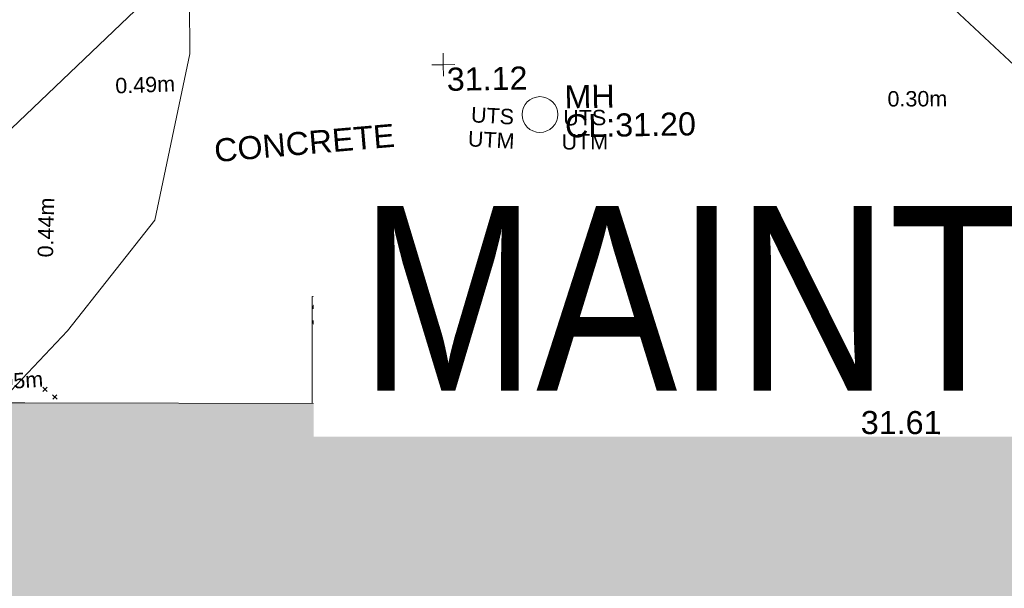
# Model space of a CAD drawing. Header units: millimetres. Extents: x -287732 to 520720, y -103372 to 287754.
# Tile 308 of 380: x 136870 to 152859, y 238619 to 247856. Entities that reach past the tile are written whole.
import ezdxf

# ---------------------------------------------------------------- set-up
doc = ezdxf.new("R2010")
doc.units = ezdxf.units.MM
doc.linetypes.add('IMPORT-UG_ELEC_LV_QLB2 _2_', pattern=[2700, 1500, -300.0000000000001, 0, -250, 150, -300.0000000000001, 0, -200])
doc.linetypes.add('IMPORT-UG_ELEC_STREET LIGHTING_QLB2 _2_', pattern=[2700, 1500, -300.0000000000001, 0, -250, 150, -300.0000000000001, 0, -200])
for name, color, linetype, lineweight, true_color in [('00_TOPO_SERV_MH', 7, 'Continuous', 9, 0x666666), ('00_UAV_BUILDING_OUTLINE', 5, 'Continuous', 9, 0x0000ff), ('00_UAV_CONCRETE', 9, 'Continuous', 9, 0x808080), ('00_UAV_LEVEL_SPOT', 7, 'Continuous', 9, 0x666666), ('01_DTM_CONTOUR_MNR', 7, 'Continuous', 9, 0xa5a552), ('12333-PUM-2D-U-0001-C01 - Rev2_REVIT IMPORT_dwg', 7, 'Continuous', 9, 0x767676), ('A_RHA_Line', 7, 'Continuous', 9, 0x00a600), ('PUM-ELECTRIC-LV-QLB2', 1, 'IMPORT-UG_ELEC_LV_QLB2 _2_', 9, 0xff0000), ('PUM-ELECTRIC-MH', 1, 'Continuous', 9, 0xff0000)]:
    doc.layers.add(name, color=color, linetype=linetype, lineweight=lineweight, true_color=true_color)
for name, color, linetype, lineweight in [('00_UAV_SURVEY_TEXT', 7, 'Continuous', 9), ('A_RHA_Detail', 7, 'Continuous', 9), ('A_RHA_Text', 7, 'Continuous', 9), ('GEN-TEXT', 7, 'Continuous', 9)]:
    doc.layers.add(name, color=color, linetype=linetype, lineweight=lineweight)
doc.styles.add('Arial Narrow', font='ARIALN.TTF', dxfattribs={"height": 3000})
doc.styles.add('Arial_1', font='arial.ttf', dxfattribs={"height": 250})
doc.styles.add('Swis721 Lt BT_2', font='swissl.ttf', dxfattribs={"height": 375})

# ---------------------------------------------------------------- blocks, each defined once
blk = doc.blocks.new('12333-PUM-2D-U-0001-C01 - Rev2_REVIT IMPORT_dwg_UAV-2077255-Site Location Plan Proposed')
at = {"layer": '00_UAV_LEVEL_SPOT', "color": 254, "true_color": 0xcccccc, "flags": 128}
for points in [[(500.0000000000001, 0), (0, 0), (0, 500.0000000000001)], [(0, -500.0000000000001), (0, 0), (-500.0000000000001, 0)]]:
    blk.add_lwpolyline(points, dxfattribs=at)
blk = doc.blocks.new('12333-PUM-2D-U-0001-C01 - Rev2_REVIT IMPORT_dwg_MGS62954_T2_Galway_ITM_3d_Rev1-2077680-Site Location Plan Proposed')
at = {"layer": '00_UAV_CONCRETE', "color": 254, "true_color": 0xcccccc, "flags": 128}
for points in [[(534049674.3940189, 725807722.4558176), (534052412.5120001, 725807699.0159999), (534054358.5120001, 725807434.0159999), (534054355.4624403, 725807137.1571412), (534054329.512, 725804611.0159999), (534056105.9282833, 725802891.8794712), (534056717.512, 725802300.016), (534059196.512, 725799905.016), (534059697.8079944, 725799416.8932668), (534060604.512, 725798534.0159999), (534064334.6803404, 725798468.0387499), (534067445.512, 725798413.0160002), (534067562.2153967, 725800293.2096472), (534067618.7259771, 725801203.6444535)], [(534032294.4580168, 725799035.6183711), (534036059.5120001, 725798996.016), (534037293.8931367, 725798967.9121127), (534039441.512, 725798919.016), (534041168.5120001, 725799106.016), (534042099.512, 725799306.016), (534042137.7626033, 725799148.185841), (534042202.512, 725798881.0160002), (534042722.512, 725798864.016), (534045376.512, 725801310.0160002), (534045821.4053404, 725801703.0127381), (534049268.512, 725804748.016), (534049267.1745948, 725805146.2952645), (534049263.9968542, 725806092.6264325)], [(534067481.5402824, 725794161.7808993), (534067487.5120001, 725795379.016), (534064698.5120001, 725795468.016), (534064694.5120001, 725796002.0160003), (534064248.8888281, 725796012.4602933), (534059251.8118507, 725796129.5792848), (534059190.5120002, 725796131.0160003), (534056068.512, 725796220.0160002), (534054255.1806973, 725796255.034153), (534051304.5120001, 725796312.016), (534049258.4724205, 725796288.0549539), (534047803.5120002, 725796271.016), (534047776.6422582, 725794537.5899695)]]:
    blk.add_lwpolyline(points, dxfattribs=at)
at = {"layer": '01_DTM_CONTOUR_MNR', "color": 254, "true_color": 0xcccccc, "flags": 128}
for points in [[(534042694.6344109, 725794634.5133152), (534043819.7551172, 725795785.0268111), (534045273.3483781, 725797558.1944296), (534045888.9206645, 725800250.0991126), (534045896.3652062, 725801091.5896521), (534045870.0000001, 725801740.0000001), (534045238.5536042, 725801773.0508332), (534043445.5081338, 725802037.8935498), (534042412.5395459, 725802255.4484469)], [(534055093.9589713, 725794398.0351245), (534057022.0427784, 725795025.1543657), (534058458.1335705, 725795330.7838991), (534061556.7881728, 725795846.5008725)]]:
    blk.add_lwpolyline(points, dxfattribs=at)
at = {"xscale": 0.375, "yscale": 0.375, "zscale": 0.375}
blk.add_blockref('12333-PUM-2D-U-0001-C01 - Rev2_REVIT IMPORT_dwg_UAV-2077255-Site Location Plan Proposed', (534050000.0000001, 725800000.0000001), dxfattribs=at)
at = {"layer": '00_TOPO_SERV_MH', "char_height": 375, "attachment_point": 1, "line_spacing_factor": 1.005061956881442, "style": 'Swis721 Lt BT_2'}
for s, insert, width in [('MH', (534051958.3451861, 725799631.3228229), 949.779278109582), ('CL:31.20', (534051958.3451861, 725799158.2296078), 2440.932744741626)]:
    blk.add_mtext(s, dxfattribs=dict(at, insert=insert, width=width))
at = {"layer": '00_UAV_BUILDING_OUTLINE', "color": 251, "true_color": 0x666666, "char_height": 375, "width": 1495.902363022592, "attachment_point": 1, "line_spacing_factor": 1.005061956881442, "style": 'Swis721 Lt BT_2'}
for s, insert, rotation in [('31.21', (534048647.8887686, 725795143.6669154), 358.90739533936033), ('31.41', (534053475.9399995, 725795035.0496109), 358.9073953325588), ('31.61', (534056680.7051261, 725794258.3492341), 358.90739533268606)]:
    blk.add_mtext(s, dxfattribs=dict(at, insert=insert, rotation=rotation))
at = {"layer": '00_UAV_CONCRETE', "color": 251, "true_color": 0x666666, "char_height": 375, "width": 1495.902363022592, "attachment_point": 1, "line_spacing_factor": 1.005061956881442, "style": 'Swis721 Lt BT_2'}
for s, insert, rotation in [('31.12', (534047765.4508709, 725796161.6681731), 0.6709567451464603), ('31.29', (534052758.1939582, 725796175.0282845), 358.89366990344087), ('31.42', (534057754.9371476, 725796062.8478109), 358.3848949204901)]:
    blk.add_mtext(s, dxfattribs=dict(at, insert=insert, rotation=rotation))
at = {"layer": '00_UAV_LEVEL_SPOT', "insert": (534050051.8765643, 725799949.1441548), "char_height": 375, "width": 1495.902363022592, "attachment_point": 1, "line_spacing_factor": 1.005061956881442, "style": 'Swis721 Lt BT_2'}
blk.add_mtext('31.12', dxfattribs=at)
at = {"layer": '00_UAV_SURVEY_TEXT', "color": 251, "true_color": 0x666666, "insert": (534046243.4960703, 725798855.8656598), "char_height": 375, "width": 3286.236302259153, "attachment_point": 1, "rotation": 3.9115522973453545, "line_spacing_factor": 1.005061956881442, "style": 'Swis721 Lt BT_2'}
blk.add_mtext('CONCRETE', dxfattribs=at)
blk = doc.blocks.new('12333-PUM-2D-U-0001-C01 - Rev2_REVIT IMPORT_dwg-1620468-Site Location Plan Proposed')
at = {"layer": 'GEN-TEXT', "color": 253, "true_color": 0xaaaaaa}
for p, q in [((402326.9948138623, 178952.2884822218), (402397.7054919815, 179022.999160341)), ((402397.7054919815, 178952.2884822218), (402326.9948138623, 179022.999160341)), ((402482.9948138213, 178823.2884822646), (402553.7054919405, 178893.9991603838)), ((402553.7054919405, 178823.2884822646), (402482.9948138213, 178893.9991603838))]:
    blk.add_line(p, q, dxfattribs=at)
at = {"layer": 'PUM-ELECTRIC-MH', "color": 21, "true_color": 0xffaaaa}
blk.add_circle((410475.0100293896, 183309.6483630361), 290.3927772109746, dxfattribs=at)
blk.add_blockref('12333-PUM-2D-U-0001-C01 - Rev2_REVIT IMPORT_dwg_MGS62954_T2_Galway_ITM_3d_Rev1-2077680-Site Location Plan Proposed', (-533641079.6498471, -725615854.3561786))
at = {"layer": 'PUM-ELECTRIC-LV-QLB2', "char_height": 250, "attachment_point": 2, "line_spacing_factor": 0.9417779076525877, "style": 'Arial_1'}
for s, insert, width, rotation in [('0.49m', (404070.9543944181, 184030.523940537), 1160.025439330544, 1.0633535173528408), ('0.30m', (416609.2797492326, 183584.0680653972), 1160.025439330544, 359.2357502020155), ('UTS\\PUTM', (409714.5916069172, 183427.9983247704), 899.8614225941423, 355.8081264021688), ('UTS\\PUTM', (411203.118167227, 183371.5295021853), 899.8614225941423, 359.2357502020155), ('0.44m', (402296.7444911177, 181619.4155965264), 1160.025439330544, 87.70732358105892), ('0.05m', (401841.4899138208, 179256.5781718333), 1160.025439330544, 2.848126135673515)]:
    blk.add_mtext(s, dxfattribs=dict(at, insert=insert, width=width, rotation=rotation))

msp = doc.modelspace()

# ---------------------------------------------------------------- hatches: boundary and pattern name
at = {"layer": 'A_RHA_Detail', "true_color": 0xc0c0c0}
h = msp.add_hatch(color=9, dxfattribs=at)
h.paths.add_polyline_path([(-80880.60083809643, -68502.79057078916), (-80400.865924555, -68483.41509113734), (-80400.865924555, -62984.64684185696), (-24474.85765177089, -63009.32043784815), (-24456.14471271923, -50840.30023858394), (-36622.55041039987, -50831.65104353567), (-36622.55041039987, -44228.57792613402), (-50959.0526582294, -44218.38599194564), (-50959.0526582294, -42573.78171514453), (-54563.9325804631, -42571.21897729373), (-54565.69773352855, -45054.17447474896), (-92408.82109321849, -45027.27149621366), (-92411.78875845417, -49201.74309222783), (-100061.9988811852, -49201.74309222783), (-100052.2214449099, -64852.82557838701), (-86120.90825229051, -64852.82557838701), (-86092.1662649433, -62957.90041523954), (-84861.10047608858, -62957.90041523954), (-84854.79052929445, -68240.109737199), (-80870.60226892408, -68240.10973722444)])
h.paths.add_polyline_path([(-137238.9269902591, -68461.9384092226), (-132719.7426408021, -68433.0633692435), (-132847.0731201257, -62850.04282283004), (-130454.6837966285, -62916.63108078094), (-130498.2830220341, -61355.85393642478), (-117581.136331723, -61423.42893438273), (-117492.3908565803, -49183.91309190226), (-125136.5200282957, -49178.47881952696), (-125133.572703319, -45032.61887136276), (-163007.1824077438, -45005.6942194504), (-163007.1824076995, -44090.2963411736), (-163123.8521269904, -44090.21339942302), (-163122.6389897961, -42383.75184302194), (-166563.8543419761, -42383.75184298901), (-166565.034908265, -44044.39824208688), (-193158.4656786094, -44025.49275805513), (-193195.152889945, -62863.65652504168), (-137269.7106414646, -62916.63108078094), (-137254.3708868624, -65679.90523788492)])
h.paths.add_polyline_path([(120310.9497607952, -32334.28230164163), (120312.4652266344, -31610.73011961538), (133451.2244789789, -31638.24899384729), (133469.2230092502, -19717.98315780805), (121295.7536929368, -19692.48606430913), (121319.8434528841, -8190.941560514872), (112277.0825930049, -8172.001674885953), (112263.1770823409, -14811.1234547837), (78285.85310969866, -14739.95861438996), (78292.82277619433, -8167.077575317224), (75241.99098605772, -8160.673431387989), (69355.76844233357, -8152.931592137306), (69353.6659720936, -9156.74635762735), (68372.60878945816, -9154.691552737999), (68372.60878945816, -13705.52853215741), (69333.7233474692, -13707.54156770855), (69325.07112547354, -16249.53369228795), (66623.4489111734, -16249.53369228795), (66619.79243935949, -17995.29925530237), (65989.07757494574, -17995.2992552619), (65985.44262772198, -19730.78799483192), (57152.23993377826, -19712.28702421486), (57127.42535098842, -31559.89463417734), (70277.87165424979, -31587.43801817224), (70277.87165431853, -32271.7414715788), (78263.96947909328, -32285.12944888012), (78266.62661740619, -31019.79372153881), (112335.8856506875, -31091.15111860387), (112335.8856506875, -32317.57330553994), (119781.4233959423, -32333.17321913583)])
h.paths.add_polyline_path([(7503.717409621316, -1791.439263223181), (15482.43097392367, -674.0213231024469), (15484.0826588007, 148.1327206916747), (56188.28042539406, 205.5276654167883), (56155.84326007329, 14338.3166313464), (18016.62665935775, 14236.48149539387), (17967.9025208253, 34313.18372071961), (21727.10644863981, 34324.0692624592), (21708.90974962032, 40608.10218321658), (18009.66447159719, 40608.10218321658), (17995.54603706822, 45483.75063442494), (9770.084204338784, 45420.6329473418), (3966.213879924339, 45446.76585222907), (3984.771235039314, 14176.56786832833), (1023.062455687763, 14176.56786837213), (-276.5134647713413, 14190.52623461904), (-231.6790044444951, 5968.135265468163), (-226.4491536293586, 193.7444677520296), (553.0869992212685, 183.4716499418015), (7477.609307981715, 143.2867586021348), (7488.638446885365, -674.0213231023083)])
h.paths.add_polyline_path([(77755.59663317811, 53.47451145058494), (77729.51881611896, 1699.844979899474), (94464.47132486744, 1659.976083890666), (94606.37913471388, 17991.390236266), (88810.4190114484, 18015.03260816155), (88799.89418497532, 14436.74271609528), (69413.88950349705, 14457.8773889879), (69377.35724448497, 99.62816357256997), (75241.99098605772, 67.32134432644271)])
h.paths.add_polyline_path([(61252.12079701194, 46453.95617366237), (105774.7348988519, 46472.68783506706), (105768.2642198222, 61852.61234306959), (92285.13876309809, 61852.61234306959), (92308.59670399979, 65784.30757140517), (96107.4668000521, 65767.60445243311), (96059.68081117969, 75209.20847378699), (101084.8427276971, 75071.88872764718), (104988.0046543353, 74765.36560406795), (108403.6894220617, 74363.8408943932), (112009.2703903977, 73787.25420861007), (115645.3524815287, 73049.69667206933), (116890.8108051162, 72761.69136252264), (120208.9929833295, 71893.18353872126), (120865.241739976, 71703.68484519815), (124135.6329506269, 70669.67317906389), (127435.6253142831, 69480.50055823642), (127820.4368670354, 69394.93141813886), (128274.3081769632, 69331.69585753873), (128731.8791144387, 69306.66104516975), (129189.9401488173, 69320.00258290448), (129645.2782985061, 69371.62688826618), (130094.6997111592, 69461.17185603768), (130535.0520071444, 69588.00939074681), (130963.246434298, 69751.24981927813), (131376.2795165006, 69949.74812590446), (131771.2541232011, 70182.11198903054), (132162.5575600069, 70460.5404660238), (132496.0921583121, 70741.69081113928), (132820.871367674, 71064.98072578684), (133117.4593294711, 71414.31364272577), (133383.77568926, 71787.23923950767), (133616.5473239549, 72178.5372844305), (133817.1647262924, 72590.54524898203), (133982.6025969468, 73017.89547513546), (134111.7005086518, 73457.59040801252), (134203.5529320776, 73906.54590458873), (134257.5155883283, 74361.61286216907), (134272.5462649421, 74819.5993153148), (134250.5259875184, 75277.29281745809), (134189.6227572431, 75731.48297747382), (134090.9274700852, 76178.98397757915), (133955.1324028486, 76616.65691993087), (133783.1900598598, 77041.43184345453), (133576.3064937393, 77450.32925647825), (133335.932843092, 77840.48103920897), (133063.7551572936, 78209.15055532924), (132761.6825665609, 78553.75185442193), (132431.8338935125, 78871.8678050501), (132076.5227905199, 79161.26705197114), (131698.2415080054, 79419.91966861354), (131299.6434187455, 79646.01139197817), (131093.5942456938, 79746.34209763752), (132146.0467355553, 83110.22226145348), (122787.7632953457, 86282.54285518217), (121604.3555412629, 82800.3591886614), (117095.9864227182, 83870.84033785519), (116841.9598400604, 83526.35449572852), (116120.5435466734, 91221.93611972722), (110237.7341284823, 91274.27491021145), (110194.3680786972, 90435.39030214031), (104988.0046543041, 90486.49901390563), (104973.2761846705, 94309.82427956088), (103746.1314668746, 94309.8242795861), (103839.9937121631, 122852.1474271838), (96365.09202306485, 122931.9599470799), (96350.3400238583, 123952.4168585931), (104555.5505249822, 123902.1925226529), (104607.3234458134, 120248.5396156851), (125502.5015002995, 120134.1933400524), (125662.0200253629, 137657.3796882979), (114479.5865733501, 137699.2256881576), (114382.306264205, 129149.9458158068), (104644.159003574, 129187.9975073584), (104577.9931702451, 126217.3903144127), (101184.4926406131, 126159.1566967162), (101264.6166812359, 135959.2655565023), (89967.23178808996, 135988.8856164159), (89927.63362986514, 125823.6463181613), (93630.53562302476, 125840.7948842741), (93580.65688892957, 122931.9599470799), (88697.38835376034, 122904.7310126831), (88679.3898954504, 95739.09143775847), (86378.25848996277, 95739.09143775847), (86378.18187189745, 96178.1008337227), (83279.50743284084, 96200.92083327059), (83273.62493422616, 95735.74732133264), (70169.67509619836, 95733.22421950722), (70166.26842742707, 96272.07409347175), (66674.99731294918, 96257.14073655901), (66654.74538556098, 95755.71092136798), (65784.77231079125, 95755.71092136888), (65887.65094984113, 117470.630565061), (53473.3427162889, 117487.9046429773), (53434.44066309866, 98570.46349063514), (40649.41626916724, 98570.46349063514), (40610.16711559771, 94406.01479078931), (38853.82372868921, 94410.36303440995), (38848.65589191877, 89463.65332729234), (40612.46601912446, 89518.45976927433), (40665.38257362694, 86257.73741128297), (38372.19584460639, 86305.72309285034), (38369.79374539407, 76901.0507917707), (50937.9512507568, 76944.40198294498), (50922.88567286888, 74598.78180889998), (56484.9061132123, 74588.85093771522), (56484.9061132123, 75194.85181995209), (92465.4037153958, 75233.0258166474), (92645.92783662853, 71766.64845094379), (89810.55521366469, 69362.83965827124), (85313.16173974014, 69360.94750420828), (85313.16173974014, 66907.4050808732), (75210.14498263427, 66903.15451589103), (75210.14498263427, 63815.70944550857), (70819.40014309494, 63815.70999200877), (70819.21601505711, 64253.35708059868), (69456.83415683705, 64253.35708059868), (69455.7195737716, 66901.99623166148), (61303.32856759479, 66898.5668068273), (61304.56054988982, 63970.32021231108), (70500.41048208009, 63970.32021219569), (70500.4088543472, 61852.59006207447), (61245.6438848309, 61848.69637488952), (61252.03558504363, 46656.49344428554)])
h.paths.add_polyline_path([(-17153.16561239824, 48569.32684293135), (-17153.16561224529, 60770.38083685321), (-29362.88357759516, 60774.70428694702), (-29362.88357759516, 67399.20394580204), (-43507.24466814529, 67405.01911303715), (-43488.5313307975, 69093.07334175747), (-45766.41866231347, 69109.32868388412), (-45794.3462003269, 67405.01911303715), (-47272.11273194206, 67404.2124544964), (-47272.44887633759, 66454.91798908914), (-86004.56386332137, 66468.63299519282), (-86006.66970787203, 60521.58362721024), (-92662.87722510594, 60521.58362721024), (-92665.2138765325, 50184.35611932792), (-79752.0168396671, 50179.78309939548), (-79752.016597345, 48591.4932381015), (-17157.7163123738, 48569.32845417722)])
h.paths.add_polyline_path([(-201056.4185878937, 48628.75479108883), (-138377.9751621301, 48634.64535779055), (-138377.9751621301, 50133.28201003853), (-125467.710581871, 50134.49626164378), (-125468.6909603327, 60566.1903686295), (-132186.8595614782, 60565.86652591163), (-132187.4203588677, 66533.0197876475), (-170643.3098734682, 66805.61809689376), (-170643.3098732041, 67738.78475848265), (-200340.0100486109, 67488.93693764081), (-200348.7171487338, 60827.78025104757), (-201057.5650552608, 60827.71357558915), (-201056.6510294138, 51102.04313372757)])
h.paths.add_polyline_path([(-240051.5126725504, 54769.19491160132), (-239444.490259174, 54811.10754483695), (-239186.5396223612, 54841.92927608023), (-238764.8191577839, 54940.98166103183), (-238382.4735933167, 55122.46891388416), (-237990.3402229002, 55354.87497234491), (-237269.2031023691, 55936.21515020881), (-237032.4836384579, 56225.56611516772), (-236793.0039602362, 56569.31473944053), (-236554.5880578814, 57004.26389721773), (-236432.7219585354, 57267.46508908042), (-236300.081527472, 57753.26238983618), (-236250.7285154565, 58017.17885684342), (-236235.6490609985, 58516.21786804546), (-236233.2538429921, 58987.85640053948), (-236213.7029795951, 59823.48083769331), (-236363.8287855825, 59820.86038205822), (-236634.0279869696, 60698.06075827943), (-236391.9547756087, 61432.19726339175), (-236225.4740089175, 61435.10319600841), (-236201.6036569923, 62637.68779596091), (-232563.5271750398, 62639.28734435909), (-232563.5271750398, 63049.03842404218), (-232732.1945866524, 63049.15302218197), (-232860.1521277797, 63457.95890274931), (-232731.606808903, 63914.24862697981), (-232560.8209656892, 63914.24862697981), (-232515.1276847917, 70598.00033009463), (-240628.6947849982, 70598.85496273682), (-240629.7923196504, 72350.98321577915), (-246412.6011212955, 72347.36085933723), (-246412.6011212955, 70616.45923936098), (-254449.5805725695, 70618.60952619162), (-254454.637144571, 70754.06491720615), (-254469.7140363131, 73191.66276250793), (-263883.2532625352, 73267.83063688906), (-263902.4181505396, 68260.74348553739), (-263714.8217520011, 68259.82096572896), (-263552.9672900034, 67819.65434396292), (-263719.0883117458, 67392.2068408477), (-263913.6298699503, 67392.20684284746), (-263956.7001913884, 58633.76423459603), (-260181.1963171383, 58611.22607638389), (-260192.3146983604, 56354.25111579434), (-257184.684388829, 56339.46086021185), (-257213.4419957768, 57092.93866021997), (-257338.5163846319, 57093.27331223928), (-257471.0109294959, 57531.74572308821), (-257338.5163845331, 58062.22513696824), (-257203.4956297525, 58064.06881289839), (-257173.5751889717, 58598.54056692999), (-256478.2273617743, 58575.27357994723), (-256478.2273617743, 58788.51859473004), (-256013.0091299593, 58911.92701534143), (-255397.0786664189, 58780.99767617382), (-255397.0786664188, 58595.982422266), (-243809.885361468, 58585.92793201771), (-243805.3570672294, 58352.04527760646), (-243740.939469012, 57884.52572680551), (-243619.0830608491, 57421.84877545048), (-243424.3877545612, 56943.65915412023), (-243247.1437899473, 56608.24157713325), (-243003.0710579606, 56249.99021479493), (-242732.2093200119, 55932.75703082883), (-242371.7230178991, 55603.12658811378), (-242141.255125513, 55424.88676767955), (-241804.9643037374, 55216.88439822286), (-241529.4640827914, 55077.02869055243), (-241100.6275144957, 54917.18295003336), (-240836.2134980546, 54840.82833176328), (-240453.4486195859, 54788.60784130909), (-240218.9578693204, 54777.28227442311)])
h.paths.add_polyline_path([(40276.69022552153, 59895.36417752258), (40328.62676029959, 69196.9439153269), (36588.99968785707, 69217.8245910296), (36619.46637569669, 74674.25962428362), (32264.36460078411, 74687.02318924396), (32233.48293867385, 69156.26826306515), (11916.69390495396, 69269.70959686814), (11966.66200111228, 78218.75165974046), (29087.509017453, 78123.15526808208), (29143.44567205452, 88141.1370047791), (15719.348796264, 88216.09212953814), (15732.60379610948, 90589.9978889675), (4594.294101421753, 90652.19003489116), (4525.129359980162, 78265.12250449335), (10096.76365553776, 78234.01258731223), (10077.43887221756, 74773.03821910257), (4547.641142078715, 74803.91453678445), (4465.579974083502, 60107.1600234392), (19125.89094760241, 60025.30234268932), (19139.86249374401, 62527.53804644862), (31738.59196305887, 62457.19146404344), (31724.55430858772, 59943.11609815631), (38369.79364225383, 59906.01157293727)])
h.paths.add_polyline_path([(-246083.0241259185, 72334.29150213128), (-246083.0594797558, 72334.30275087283), (-246208.2905500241, 72334.29150213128)])
h.paths.add_polyline_path([(-114575.3004830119, 112178.0758695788), (-114575.3246435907, 112178.0758695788), (-114707.2752166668, 115801.5811617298)])
h.paths.add_polyline_path([(-154699.9178765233, 101760.4080976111), (-114382.050333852, 101776.0542914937), (-114382.050333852, 106926.9360164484), (-113755.641395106, 106927.1792101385), (-113757.5507412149, 111847.2721531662), (-114431.6837526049, 111847.2721531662), (-114431.8097758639, 112178.0758695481), (-114575.3004830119, 112178.0758695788), (-114578.9984943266, 121707.2390833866), (-123056.9849702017, 121707.2390833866), (-123068.8201032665, 156452.7036899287), (-119381.2340625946, 156454.1348067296), (-119381.2340625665, 160165.8597952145), (-115501.031452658, 160167.3662801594), (-115503.3750945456, 166206.5793118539), (-132411.7987151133, 166599.6604729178), (-132411.8243278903, 166665.6603411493), (-135275.0124468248, 166664.5490317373), (-135275.0124468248, 166628.1883101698), (-135911.3205076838, 166628.1944502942), (-135911.3479256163, 166352.1604668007), (-152521.1633846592, 166345.7146753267), (-152518.3680955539, 159142.6836790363), (-150699.3133726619, 159117.9265656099), (-150758.5477087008, 122560.691203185), (-151059.2005266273, 122560.691203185), (-151061.0981347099, 121302.4374932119), (-154138.3148337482, 121372.6012653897), (-154138.3148337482, 121865.1834517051), (-154704.3888425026, 121867.2611370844), (-154688.5451973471, 119352.3937021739), (-154745.5933227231, 119352.3715636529), (-154745.5763474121, 118722.1532660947), (-160794.1544526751, 118748.7442832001), (-160794.1544526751, 119410.5425977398), (-163852.1622693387, 119422.408321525), (-163855.0715294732, 118762.2003111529), (-167568.6765459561, 118778.5256058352), (-166634.6619849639, 124395.1277019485), (-166930.050559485, 124500.0918161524), (-167568.6765459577, 124707.6250903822), (-168028.2173235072, 124841.3808647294), (-168630.5006276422, 124991.3056740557), (-169238.2056069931, 125117.4693074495), (-169850.3952285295, 125219.6772876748), (-170466.1255403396, 125297.7720169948), (-171089.11025998, 125351.8553033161), (-171704.4065937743, 125381.1774255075), (-172325.0479971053, 125386.3595015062), (-172782.2248668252, 125374.5832362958), (-173401.7764235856, 125337.4554476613), (-174109.844898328, 125263.4341236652), (-174634.1213722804, 125190.4100126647), (-175245.0145766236, 125080.719099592), (-176047.1958093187, 124895.7675260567), (-176665.4852587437, 124724.7228134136), (-177045.3001228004, 124609.1129151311), (-177631.5127792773, 124405.2077276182), (-176665.4852586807, 118818.5158794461), (-177558.9402083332, 118822.4435768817), (-177662.2853368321, 125263.4341236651), (-176365.3912351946, 126542.9270807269), (-159462.2970490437, 126319.910391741), (-157057.7396790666, 128609.0850976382), (-157060.6673204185, 136153.1661957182), (-158638.8016610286, 137740.2441626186), (-159352.3735831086, 137740.2441626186), (-161634.4140634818, 140201.1078539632), (-168727.9404945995, 140256.8191146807), (-171035.0401161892, 137942.8847305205), (-174184.1459014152, 137942.8847305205), (-176460.1167434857, 140292.2858551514), (-177341.6856934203, 140292.2858551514), (-177341.7113613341, 140358.4281613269), (-183428.5803825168, 140356.0660244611), (-185921.6385985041, 137917.4639994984), (-185921.6385985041, 131757.3091155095), (-186906.8767412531, 131756.9267733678), (-187725.3914540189, 130809.9989183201), (-187724.058890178, 127376.1828148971), (-186481.0281350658, 126304.5577463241), (-186479.4846754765, 122327.2959175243), (-185176.2828158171, 121059.4673825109), (-180304.1129154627, 121059.4673824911), (-180304.1136492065, 118802.0484409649), (-193555.3706955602, 118802.0484409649), (-193555.368699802, 133117.8341649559), (-192593.6442938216, 133118.2073819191), (-192593.6442938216, 134200.8158367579), (-192224.6284783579, 134200.9592041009), (-192225.5653014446, 136615.0101267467), (-192595.0012460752, 136615.0101267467), (-192595.4357332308, 137734.4745165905), (-193589.2709668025, 137734.4746851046), (-193589.2685988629, 147474.570583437), (-193163.2062206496, 147492.8644732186), (-192765.7252967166, 147531.087133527), (-192359.9383250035, 147589.5931622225), (-192199.8207947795, 147616.5827294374), (-191882.7548926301, 147682.9245600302), (-191568.5380070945, 147761.6632019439), (-191257.654638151, 147852.677242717), (-190828.6072909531, 148002.2045655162), (-190647.7999969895, 148070.9514233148), (-190349.7690789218, 148197.8750094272), (-190056.9509284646, 148336.4013817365), (-189769.797051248, 148486.3169427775), (-189405.3590254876, 148698.0567944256), (-189132.906026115, 148873.2749095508), (-188867.542109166, 149059.0543929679), (-188609.6764469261, 149255.1087866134), (-188354.9814055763, 149465.3525772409), (-188079.6339208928, 149713.879248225), (-187884.9836199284, 149901.8220103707), (-187545.928247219, 150265.8040604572), (-187446.29984479, 150378.3960832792), (-187241.3270201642, 150629.2310214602), (-187046.3599558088, 150887.9197697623), (-186861.6992771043, 151154.0634500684), (-186546.1373636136, 151669.829875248), (-186524.4196769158, 151707.0632450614), (-163675.2898318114, 151669.829875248), (-163687.5843045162, 148134.07679455), (-157303.6541541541, 148136.492106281), (-157303.6541541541, 155759.91501608), (-157557.4317586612, 155765.0384228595), (-157555.9168973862, 166678.0466575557), (-187009.2021991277, 166699.7464767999), (-187013.0952111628, 162054.4009359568), (-188707.17754695, 162044.5925187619), (-188705.9961892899, 155021.5333641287), (-188737.9999316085, 154650.5326604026), (-188799.0133969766, 154283.1866125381), (-188857.2045401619, 154035.4341107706), (-188966.1106131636, 153679.3368924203), (-189102.6200311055, 153332.8820747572), (-189265.8911675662, 152998.2056672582), (-189454.9174011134, 152677.371060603), (-189645.2484685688, 152421.3220123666), (-189916.9563410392, 152104.2450531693), (-190212.7041973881, 151809.4634871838), (-190530.6686598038, 151538.7947471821), (-190868.8893671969, 151293.9075915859), (-191225.281078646, 151076.3118324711), (-191597.6465194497, 150887.3490191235), (-192092.8415776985, 150682.5621956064), (-192519.2468154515, 150561.8451365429), (-192903.8930791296, 150482.240889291), (-193187.215491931, 150440.8868273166), (-193594.1866364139, 150407.1257787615), (-193594.5952989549, 151459.9895227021), (-205369.2399268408, 151455.4201247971), (-205354.4523517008, 113350.0822379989), (-207187.1580384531, 113349.3710182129), (-207184.3024929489, 105991.0636522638), (-205312.8748221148, 105991.1901500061), (-205311.2362476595, 101769.6553082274), (-175488.6451201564, 101781.2285901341), (-175488.6451201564, 110889.6985621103), (-154703.4627663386, 110897.5679794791), (-154700.2792295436, 102691.5597281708)])
h.paths.add_polyline_path([(193735.9435693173, 113047.8274774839), (208865.0938716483, 114991.0266430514), (208976.1154123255, 114126.6471160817), (216447.8967332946, 115086.3281915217), (216038.7305308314, 118271.9702413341), (232648.5073383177, 120405.3421626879), (233425.993615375, 114352.0734369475), (240632.2017567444, 115277.6440988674), (239854.8412683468, 121329.9334727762), (256406.8682407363, 123455.8879629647), (257091.7572256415, 118089.1198988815), (264572.2871227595, 119040.8180953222), (261877.8350555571, 138524.7609215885), (259178.7147038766, 138221.6086035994), (259197.3483655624, 137439.0084132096), (254686.1480587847, 136897.0007612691), (255412.6810205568, 131314.8303176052), (240852.7447969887, 129522.4514056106), (239771.0426543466, 137918.8519126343), (240649.5822431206, 138010.1984551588), (240062.3063116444, 142776.6750342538), (239165.7694642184, 142685.0143484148), (237630.9646614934, 151018.3171732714), (266172.8791088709, 154560.7889781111), (271297.1876944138, 142612.4006970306), (276531.7397502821, 144861.098714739), (274941.5029779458, 148527.9037281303), (302074.5307653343, 160134.9084326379), (300215.9323773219, 164320.1841173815), (301528.1613272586, 164907.0997989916), (300405.1237791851, 167477.8916353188), (299016.6944531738, 166945.7181824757), (295626.7488506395, 174518.754428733), (294333.0289184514, 177537.1551681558), (287288.8475947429, 174518.754428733), (289427.6893504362, 169661.0163463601), (272956.7816584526, 162557.1203578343), (271943.2187787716, 164897.4305293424), (267016.3118217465, 162764.0369715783), (268502.3094164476, 159357.0430143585), (265200.4029574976, 157946.4096681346), (226856.416695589, 153146.7821792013), (227510.3041274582, 148852.0205334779), (228280.9873165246, 141179.0007483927), (227302.3544112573, 141050.281300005), (227895.3788235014, 136433.1758633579), (228748.5501749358, 136523.8855003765), (229602.3077302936, 128023.7667641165), (217691.2359889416, 126493.8999679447), (217642.3600127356, 126874.433267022), (215138.5007311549, 126552.8357430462), (215194.9980427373, 126112.965074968), (215015.6132226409, 126089.924757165), (214840.9672575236, 127449.66446064), (192258.7012018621, 124549.1816390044), (193486.3576426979, 114991.0266430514)])
h.paths.add_polyline_path([(-78076.24187439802, 117605.5188722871), (-78076.23951902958, 117610.0871211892), (-78070.318122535, 129485.7330792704), (-74723.15926543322, 129478.385255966), (-74723.15926543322, 125435.7860624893), (-48015.64546086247, 125380.0246061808), (-47996.55031653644, 135872.5822179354), (-61198.15919578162, 135901.5630078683), (-74714.72264144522, 135923.5088764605), (-74723.6287602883, 131865.2975510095), (-78070.318122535, 131872.642169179), (-78062.97909487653, 149549.7689430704), (-58292.26570492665, 149541.5607197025), (-58292.26570491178, 148946.2407608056), (-37707.70924046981, 148937.6946533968), (-37703.30827430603, 159740.0672041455), (-44148.26955755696, 159742.7429641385), (-44148.26955755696, 162961.3319174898), (-49829.95437583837, 162961.3319174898), (-49830.92144130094, 160632.0129326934), (-78494.09026625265, 160643.9130440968), (-78494.09026625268, 161615.1537738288), (-78739.225852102, 161615.2555472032), (-78691.7919454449, 168187.9195488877), (-90844.57645036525, 168126.8149079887), (-90962.52567694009, 152686.7636277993), (-89064.97866809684, 152685.9758215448), (-89079.54115380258, 117610.0871211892), (-78374.80218507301, 117605.6428258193)])
h.paths.add_polyline_path([(69254.82576126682, 129235.9722870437), (69259.97086178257, 136167.789247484), (86068.0992678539, 136131.0235193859), (86008.66431381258, 164703.3084147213), (58789.63167882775, 164723.511581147), (58789.63167882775, 170119.2062865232), (54460.1632489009, 170122.4198087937), (54457.21717773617, 166153.279245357), (47042.2151650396, 166158.7829869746), (47041.10931533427, 164668.9097040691), (39173.27935198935, 164674.7495545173), (39172.83712618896, 164078.9539098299), (17014.87910992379, 164095.4005254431), (17002.38841206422, 147267.1142245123), (12659.63471563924, 147267.1142245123), (12653.60087534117, 139137.9291796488), (17031.41608901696, 139134.6797717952), (17024.5879174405, 129935.3194463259), (39191.34773726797, 129918.8662983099), (39191.34773726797, 129258.2867272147), (69014.0340609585, 129236.1510132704)])
h.paths.add_polyline_path([(39265.62356917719, 139467.8223435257), (33050.91021530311, 139484.1586867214), (33087.56357182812, 153427.9220784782), (39277.60130889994, 153411.6505991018), (39277.60130890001, 152830.3127277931), (43058.29603858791, 152820.3745823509), (43024.83899408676, 140092.5601633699), (39267.2657899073, 140092.5601633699)])
h.paths.add_polyline_path([(1979.548949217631, 189123.2414339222), (18699.10403225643, 189180.0465563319), (18678.46874730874, 195253.6675675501), (24349.02704561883, 195272.9334348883), (24334.96888372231, 199550.7690688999), (28829.78348974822, 199566.0403168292), (28798.3577216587, 208815.6446464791), (24334.949615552, 208806.151404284), (24333.90624841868, 209113.2475694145), (16811.59093053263, 209087.6903002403), (16806.58456499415, 208843.5909093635), (6772.293057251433, 208809.4991440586), (6797.166076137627, 201488.5780549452), (-8471.058649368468, 201436.7038490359), (-8471.058649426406, 200429.0172028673), (-11856.09020770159, 200417.5164702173), (-11823.72827009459, 190892.3684138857), (-7614.729360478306, 190906.6685966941), (-7614.729360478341, 190170.8290169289), (-4608.619189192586, 190169.2993656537), (-4608.238782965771, 190916.8832264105), (1973.379031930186, 190939.2444180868), (1977.122761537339, 189837.3456693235)])
h.paths.add_polyline_path([(-20506.22133143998, 190640.0286460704), (-20122.28942212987, 206347.1214480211), (-41550.34215551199, 207015.2557957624), (-41462.26177903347, 210449.6195896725), (-31391.41053372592, 210152.0276719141), (-31078.64493155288, 223862.5743669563), (-44305.08575743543, 224230.7972280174), (-44490.79956591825, 211865.5542346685), (-47510.12209648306, 211942.9901385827), (-47722.57925071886, 203659.0205614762), (-47076.06680548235, 203635.3001465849), (-47175.4684425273, 199531.9403872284), (-46801.21126120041, 199520.4703269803), (-46873.68175963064, 195478.5899481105), (-44600.40472248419, 195425.2559779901), (-44685.88459507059, 192243.2795180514), (-38073.99929115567, 192135.6564362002), (-38104.39995468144, 191126.972250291), (-21537.79264466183, 190668.5723412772)])
h.paths.add_polyline_path([(16801.02360973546, 195961.500137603), (9656.615133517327, 196015.1086063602), (9643.838150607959, 199513.9922857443), (11631.77992468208, 199485.8321209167), (11631.7920940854, 203322.2460456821), (16806.58456511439, 203391.4855728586), (16801.0407710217, 195984.4293109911)])
h.paths.add_polyline_path([(122084.9264926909, 200536.2570557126), (122088.1805162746, 206386.1947929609), (125211.1061638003, 206386.1947929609), (125211.1162733, 206645.8932837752), (126202.7098976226, 206645.8932838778), (126203.0204769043, 207041.0477229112), (130401.4034741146, 206979.0758390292), (130444.2691124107, 209883.280297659), (126202.8383603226, 209945.8832030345), (126203.0204769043, 214624.1281189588), (127364.791950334, 214624.1281190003), (127365.2106673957, 225380.2058567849), (126159.8599207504, 225380.2527798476), (126207.4133336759, 241475.3410923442), (119482.5411291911, 241495.8747898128), (119479.2041949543, 246182.0096278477), (109943.9121324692, 246175.2196735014), (109953.2702601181, 233033.381429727), (115000.5285021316, 233033.3814296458), (114999.579292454, 208653.4991933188), (112026.3032630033, 208653.4991933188), (112024.3519988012, 200538.6761891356), (122024.6079402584, 200536.2715596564)])
h.paths.add_polyline_path([(30087.05071580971, 200986.75440713), (38030.67179071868, 201028.6865660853), (38030.67179071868, 202922.9731660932), (38109.89531492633, 202923.3913649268), (38067.25569096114, 208827.6066631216), (38013.35839378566, 208827.6672237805), (38012.38630971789, 209012.5383931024), (30044.90685988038, 208970.480297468), (30076.83023715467, 202922.9203834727)])
h.paths.add_polyline_path([(195986.2599417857, 205661.5722736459), (202896.8751332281, 206052.0074670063), (202676.8862551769, 209945.7611691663), (195766.2710618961, 209555.3259759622)])
h.paths.add_polyline_path([(-91652.40581580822, 206392.6172135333), (-79454.24421187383, 206432.5105635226), (-79629.29258199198, 238245.6998510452), (-68904.21147484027, 238215.095164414), (-68918.55832832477, 246312.9061543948), (-68918.56040493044, 246314.0782553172), (-68756.515268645, 246312.9061543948), (-68755.20581930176, 246638.9786699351), (-79620.07671794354, 246651.3624133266), (-79606.5628449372, 247343.5411849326), (-82154.50636787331, 247318.0695596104), (-82154.50636787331, 247488.1275895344), (-91640.64698348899, 247472.5371040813), (-91638.72040628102, 246846.4753752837), (-131470.3702759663, 246641.42150215), (-131470.3702759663, 250159.5419305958), (-142857.1087886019, 250176.7939677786), (-142864.0554935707, 246220.0701029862), (-165118.8027587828, 246272.3986783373), (-165040.0492656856, 253907.936045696), (-178677.4727934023, 253929.5079730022), (-178699.5521575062, 238176.7234097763), (-138599.3373496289, 238209.4781454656), (-138548.4479938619, 206627.5237025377), (-126646.6702863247, 206572.2299428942), (-126666.6805510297, 234825.8818836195), (-124962.7180531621, 234825.9534805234), (-124969.0241559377, 234688.4891474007), (-91595.61129713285, 234664.3133306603), (-91650.87307429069, 207155.5994723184)])
h.paths.add_polyline_path([(142123.7078574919, 209113.5383730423), (152768.4446292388, 209127.3137314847), (152745.2992288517, 227012.63380935), (142100.5623961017, 226998.8584508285), (142121.8067345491, 210582.5602643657)])
h.paths.add_polyline_path([(168998.8561129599, 209274.9592350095), (169026.8416078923, 226860.3446540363), (161686.6780314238, 226876.6646907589), (161647.6783165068, 209291.3037608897), (168846.6177107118, 209275.2977201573)])
h.paths.add_polyline_path([(49761.46820719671, 218476.5678095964), (49794.00484360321, 223316.1680811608), (41274.07755982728, 223363.4010619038), (41273.58999769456, 223290.8795634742), (32187.30576796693, 223351.9666549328), (32202.10532419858, 225553.2987454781), (20081.83724695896, 225634.7833114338), (20035.26675877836, 218707.7438801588), (31566.33951793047, 218630.2204881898), (31566.12891731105, 218598.8950898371), (49750.1971391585, 218476.6435849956)])
h.paths.add_polyline_path([(162361.9830851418, 234154.05208666), (162366.6425722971, 241589.9129272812), (135261.102696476, 241630.986197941), (135249.088870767, 234197.8735112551), (160249.0277027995, 234157.4671671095)])
h.paths.add_polyline_path([(176458.8604389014, 246709.5724700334), (176516.2484477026, 252173.1529804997), (168884.2833866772, 252253.3171281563), (168934.86529241, 257068.9279575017), (164355.0504715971, 257117.0331241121), (164296.1746742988, 251511.808811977), (164416.8965511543, 251510.5407811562), (164367.8024342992, 246836.573754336), (171460.1142273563, 246762.0779818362)])

# ---------------------------------------------------------------- linework, layer by layer
at = {"layer": 'A_RHA_Line', "color": 7}
for p, q in [((136954.0675889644, 241630.9861979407), (135261.1071190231, 241633.7224584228)), ((141950.029844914, 241622.911435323), (136954.0675889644, 241630.9861979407)), ((146945.9921006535, 241614.8366727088), (141950.0298449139, 241622.911435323)), ((151941.954356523, 241606.7619103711), (146945.9921006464, 241614.836672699)), ((156937.9166124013, 241598.6871476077), (151941.9543565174, 241606.7619103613))]:
    msp.add_line(p, q, dxfattribs=at)

# ---------------------------------------------------------------- block references
at = {"layer": '12333-PUM-2D-U-0001-C01 - Rev2_REVIT IMPORT_dwg', "color": 254, "linetype": 'IMPORT-UG_ELEC_STREET LIGHTING_QLB2 _2_', "true_color": 0xffd4d4, "rotation": 0.9999999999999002}
msp.add_blockref('12333-PUM-2D-U-0001-C01 - Rev2_REVIT IMPORT_dwg-1620468-Site Location Plan Proposed', (-261895.0770586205, 55869.5817132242), dxfattribs=at)

# ---------------------------------------------------------------- next in the draw order: texts
at = {"layer": 'A_RHA_Text', "lineweight": 35, "insert": (142394.2793933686, 244829.3976035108), "char_height": 3000, "width": 30704.63125, "attachment_point": 1, "style": 'Arial Narrow', "bg_fill": 3, "box_fill_scale": 1.25, "bg_fill_color": 256, "bg_fill_true_color": 13158600, "bg_fill_transparency": 0}
msp.add_mtext('MAINTENANCE', dxfattribs=at)

doc.saveas('drawing.dxf')
